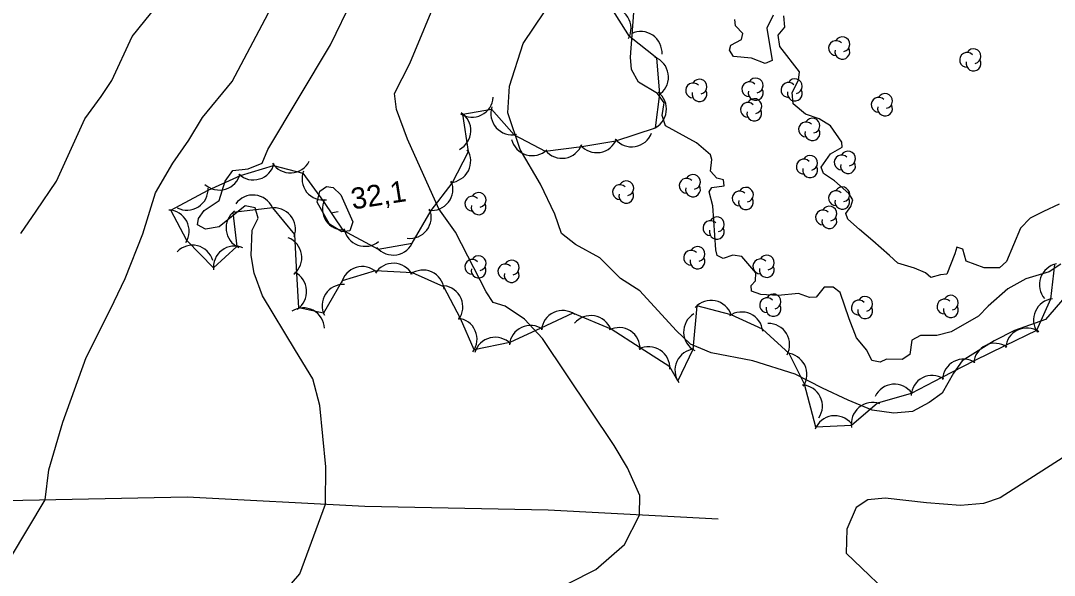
# Model space of a CAD drawing. Extents: x 646142 to 649934, y 5874075 to 5876351.
# Drawn here: x 648686.8 to 648832.9, y 5875292.5 to 5875371 of the extents above; entities that cross this region are included whole.
import ezdxf

# ---------------------------------------------------------------- set-up
doc = ezdxf.new("R2010")
doc.units = 0
for name, color, linetype in [('Niveau 1', 7, 'Continuous'), ('Niveau 2', 7, 'Continuous'), ('Niveau 3', 7, 'Continuous'), ('Niveau 4', 7, 'Continuous'), ('Niveau 44', 7, 'Continuous')]:
    doc.layers.add(name, color=color, linetype=linetype)

msp = doc.modelspace()

# ---------------------------------------------------------------- linework, layer by layer
at = {"layer": 'Niveau 1'}
for points in [[(648719.78, 5875335.25), (648719.36, 5875337.73), (648719.51, 5875341.32), (648720.34, 5875343.02), (648719.94, 5875344.47), (648718.51, 5875344.77), (648717.04, 5875343.57), (648714.82, 5875341.82), (648712.9, 5875341.49), (648711.79, 5875342.06), (648711.91, 5875342.99), (648712.7, 5875344.12), (648714.84, 5875345.51), (648715.67, 5875348.25), (648716.76, 5875349.75), (648718.93, 5875350), (648720.91, 5875350.79), (648721.72, 5875352.73), (648730.57, 5875367.53), (648733.71, 5875374.09)], [(648701.37, 5875272.47), (648704.37, 5875273.5), (648710.57, 5875275.82), (648716.08, 5875279.09), (648721.24, 5875284.28), (648723.6, 5875289.62), (648726.24, 5875292.68), (648729.84, 5875302.54), (648729.89, 5875307.84), (648729.08, 5875316.5), (648728.05, 5875320.3), (648725.6, 5875324.28), (648720.97, 5875332.04), (648719.78, 5875335.25)]]:
    msp.add_lwpolyline(points, dxfattribs=at)
at = {"layer": 'Niveau 2'}
for points in [[(648686.77, 5875340.87), (648688.94, 5875344.01), (648691.84, 5875348.27), (648695.84, 5875357.09), (648698.13, 5875360.23), (648699.68, 5875362.49), (648702.51, 5875368.74), (648706.09, 5875373.17), (648711.61, 5875379.31), (648720.61, 5875389.75), (648723.19, 5875394.8), (648725.04, 5875397.66), (648732.91, 5875408.82), (648741.98, 5875418.32), (648745.46, 5875421.22), (648746.07, 5875423.5), (648747.04, 5875425.7), (648750.28, 5875428.69), (648760.66, 5875441.71), (648770.51, 5875455.5)], [(648701.55, 5875334.47), (648704.02, 5875340.8), (648705.83, 5875346.6), (648708.26, 5875350.8), (648710.53, 5875354.06), (648712.46, 5875357.29), (648716.67, 5875362.36), (648721.76, 5875371.97), (648724.42, 5875380.07), (648725.11, 5875382.83), (648726.65, 5875385.08), (648730.34, 5875388.22), (648733.01, 5875389.64), (648740.66, 5875399.23), (648749.98, 5875409.69), (648753.97, 5875413.21), (648765.42, 5875423.26), (648768.73, 5875428.01), (648771.9, 5875434.15), (648776.48, 5875444.17), (648777.26, 5875449.75)], [(648758.01, 5875328.72), (648755.25, 5875330.59), (648753.57, 5875331.09), (648752.59, 5875332.59), (648748.22, 5875341.06), (648745.86, 5875344.35), (648741.45, 5875354.19), (648739.9, 5875358.38), (648739.63, 5875360.65), (648741.77, 5875364.91), (648745.97, 5875375.03)], [(648763.22, 5875340.87), (648762.28, 5875343.59), (648760.27, 5875347.85), (648757.4, 5875352.73), (648755.65, 5875357.95), (648755.89, 5875361.71), (648757.79, 5875367.72), (648762.3, 5875374.43)], [(648793.87, 5875332.09), (648791.42, 5875332.22), (648790.1, 5875332.69), (648790.03, 5875333.5), (648790.67, 5875334.14), (648790.68, 5875335.3), (648788.74, 5875337.58), (648787.44, 5875337.81), (648786.09, 5875337.34), (648785.25, 5875337.73), (648785.06, 5875338.53), (648784.61, 5875344.79), (648784.09, 5875346.73), (648784.5, 5875347.35), (648786.21, 5875347.62), (648786.14, 5875348.43), (648785.19, 5875348.69), (648784.29, 5875349.66), (648784.49, 5875351.31), (648784.31, 5875352), (648782.3, 5875353.68), (648777.92, 5875356.08), (648777.44, 5875357.56), (648777.74, 5875359.33), (648776.81, 5875360.65), (648774.11, 5875362.27), (648773.14, 5875364.05), (648772.99, 5875365.79), (648773.46, 5875372.12)], [(648793.13, 5875371.76), (648792.25, 5875369.93), (648793.01, 5875365.34), (648792.01, 5875364.9), (648790.09, 5875365.66), (648787.52, 5875365.9), (648786.98, 5875366.78), (648787.15, 5875367.49), (648788.69, 5875368.33), (648788.85, 5875369.16), (648787.83, 5875370.23), (648787.74, 5875371.15)], [(648804.39, 5875345.64), (648803.85, 5875346.52), (648801.83, 5875348.32), (648800.24, 5875349.34), (648799.92, 5875350.25), (648801.26, 5875352.11), (648802.91, 5875353.08), (648802.84, 5875353.77), (648801.25, 5875356.07), (648799.65, 5875357.09), (648797.74, 5875357.74), (648795.99, 5875359.21), (648795.85, 5875360.82), (648796.73, 5875362.53), (648796.86, 5875363.71), (648794.11, 5875367.3), (648793.85, 5875368.91), (648794.78, 5875370.04), (648794.64, 5875371.66)], [(648732.01, 5875346.35), (648733.74, 5875342.53), (648733.32, 5875341.22), (648732.18, 5875341.09), (648730.44, 5875342.16), (648728.67, 5875345.29), (648729.07, 5875346.83), (648730.02, 5875347.51), (648730.96, 5875347.38), (648732.01, 5875346.35)], [(648833.6, 5875345.01), (648831.38, 5875343.99), (648829.5, 5875343.01), (648828.12, 5875341.61), (648826.12, 5875336.88), (648825.16, 5875335.98), (648822.96, 5875336.02), (648820.44, 5875336.95), (648819.94, 5875338.66), (648819.11, 5875338.93), (648818.85, 5875337.98), (648817.72, 5875335.08), (648816.8, 5875335), (648815.45, 5875334.64), (648814.7, 5875335.27), (648814.7, 5875335.27), (648813.13, 5875335.95), (648810.75, 5875336.66), (648809.61, 5875337.73), (648807.23, 5875339.84), (648805.35, 5875341.42), (648803.71, 5875342.9), (648803.41, 5875343.69), (648804.13, 5875344.69), (648804.39, 5875345.64)], [(648827.25, 5875327.12), (648824.37, 5875325.69), (648819.87, 5875322.83), (648818.63, 5875321.09), (648817.03, 5875318.25), (648815.18, 5875316.92), (648812.85, 5875315.66), (648810.2, 5875315.42), (648807.15, 5875315.84), (648803.77, 5875317.29), (648800.13, 5875318.95), (648796.24, 5875320.94), (648790.26, 5875322.86), (648784.36, 5875323.96), (648781.46, 5875325.22), (648779.43, 5875327.14), (648774.28, 5875332.75), (648771.57, 5875334.5), (648768.64, 5875337.39), (648765.22, 5875339.3), (648763.22, 5875340.87)], [(648833.79, 5875336.5), (648832.15, 5875335.42), (648828.88, 5875334.43), (648826.34, 5875333.03), (648823.56, 5875330.56), (648822.18, 5875329.16), (648818.32, 5875326.94), (648816.28, 5875326.41), (648813.96, 5875326.43), (648812.75, 5875325.74), (648812.47, 5875323.73), (648812.47, 5875323.73), (648811.37, 5875323.05), (648809.16, 5875323.08), (648808.28, 5875322.65), (648807.1, 5875322.9), (648806.38, 5875324.35), (648804.95, 5875326.09), (648803.9, 5875328.79), (648802.63, 5875332.53), (648801.64, 5875333.26), (648800.37, 5875333.26), (648799.22, 5875331.87), (648798.3, 5875331.79), (648796.74, 5875332.35), (648793.87, 5875332.09)], [(648669.21, 5875174.05), (648673.22, 5875194.68), (648676.22, 5875210.96), (648681.89, 5875239.25), (648682.27, 5875249.4), (648680.98, 5875254.69), (648678.96, 5875264.27), (648678.37, 5875270.92), (648679.53, 5875278.9), (648682.11, 5875287.95), (648685.34, 5875294.94), (648690.22, 5875303.15), (648690.77, 5875307.43), (648692.74, 5875314.18), (648696.01, 5875323.29), (648699.48, 5875330.17), (648701.55, 5875334.47)], [(648834.37, 5875331.85), (648831.64, 5875328.69), (648827.25, 5875327.12)], [(648762.14, 5875290.89), (648764.28, 5875291.36), (648768.08, 5875293.29), (648772.15, 5875296.85), (648774.27, 5875301.02), (648774.28, 5875303.78), (648772.54, 5875307.72), (648770.66, 5875310.84), (648760.53, 5875326.02), (648758.01, 5875328.72)], [(648834.13, 5875309.18), (648825.23, 5875303.45), (648822.86, 5875302.66), (648819.63, 5875302.36), (648814.83, 5875302.75), (648808.96, 5875303.39), (648806.54, 5875303.17), (648804.89, 5875302.09), (648803.54, 5875299.04), (648803.49, 5875295.64), (648811.14, 5875288.25)]]:
    msp.add_lwpolyline(points, dxfattribs=at)
at = {"layer": 'Niveau 3'}
msp.add_line((648730.86, 5875343.83), (648731.65, 5875343.95), dxfattribs=at)
at = {"layer": 'Niveau 4'}
msp.add_lwpolyline([(648785.38, 5875300.42), (648761.34, 5875301.73), (648735.42, 5875302.25), (648710.3, 5875303.55), (648675.42, 5875302.85), (648633.06, 5875304.07), (648602.22, 5875307.07), (648585.58, 5875309.83), (648563.3, 5875316.49)], dxfattribs=at)
at = {"layer": 'Niveau 44'}
for points in [[(648778.53, 5875321.99), (648774.33, 5875324.7), (648770.25, 5875327.34), (648764.84, 5875329.57), (648760.3, 5875327.47), (648755.9, 5875325.44), (648750.88, 5875324.38), (648748.93, 5875328.82), (648746.59, 5875333.31), (648742.15, 5875335.28), (648736.86, 5875335.57), (648732.22, 5875334.16), (648729.57, 5875329.56), (648726.11, 5875330.34), (648725.81, 5875335.19), (648725.51, 5875340.73), (648722.42, 5875344.47), (648716.78, 5875343.85), (648717.33, 5875339.03), (648714.01, 5875336.01), (648710.28, 5875339.85), (648708.01, 5875344.15), (648713.26, 5875346.99), (648717.85, 5875349.05), (648722.49, 5875350.46), (648726.65, 5875349.39), (648729.6, 5875345.39), (648732.29, 5875341.35), (648737.33, 5875338.66), (648742.11, 5875339.47), (648744.78, 5875344.13), (648747.75, 5875347.96), (648750.07, 5875352.45), (648749.27, 5875357.76), (648753.31, 5875358.46), (648756.54, 5875354.84), (648760.92, 5875352.5), (648766.11, 5875353.17), (648770.9, 5875353.96), (648776.5, 5875355.83), (648777.11, 5875360.64), (648776.71, 5875365.66), (648772.85, 5875368.75), (648770.25, 5875372.85)], [(648832.91, 5875336.48), (648832.33, 5875331.57), (648830.35, 5875327.14), (648825.92, 5875324.96), (648821.54, 5875322.86), (648816.98, 5875320.46), (648812.67, 5875318.22), (648807.9, 5875316.85), (648804.2, 5875313.71), (648799.19, 5875313.44), (648797.57, 5875319.52), (648795.43, 5875323.88), (648791.62, 5875327.33), (648787.22, 5875329.37), (648782.34, 5875330.62), (648781.8, 5875324.45), (648779.66, 5875320.02), (648778.53, 5875321.99)]]:
    msp.add_lwpolyline(points, dxfattribs=at)
for centre, radius, start, end in [((648770.06, 5875369.85), 3, 332.4178, 92.3958), ((648774.44, 5875366.43), 3, 355.9506, 115.9285), ((648802.93, 5875367.63), 1.05, 282.2692, 149.7263), ((648802.03, 5875367.1), 1.05, 44.1154, 269.804), ((648775.35, 5875362.99), 3, 309.0366, 69.0146), ((648802.93, 5875366.58), 1.05, 166.9369, 29.6212), ((648820.57, 5875365.42), 1.05, 44.1154, 269.804), ((648821.47, 5875365.95), 1.05, 282.2692, 149.7263), ((648821.47, 5875364.9), 1.05, 166.9369, 29.6212), ((648790.68, 5875361.8), 1.05, 282.2692, 149.7263), ((648781.83, 5875361.11), 1.05, 44.1154, 269.804), ((648782.73, 5875361.64), 1.05, 282.2692, 149.7263), ((648789.78, 5875361.27), 1.05, 44.1154, 269.804), ((648795.31, 5875361.17), 1.05, 44.1154, 269.804), ((648796.21, 5875361.7), 1.05, 282.2692, 149.7263), ((648750.58, 5875360.31), 3, 236.6533, 356.6312), ((648775.06, 5875358.46), 3, 292.7084, 52.6864), ((648782.73, 5875360.59), 1.05, 166.9369, 29.6212), ((648790.48, 5875358.88), 1.05, 282.2692, 149.7263), ((648790.68, 5875360.75), 1.05, 166.9369, 29.6212), ((648796.21, 5875360.65), 1.05, 166.9369, 29.6212), ((648808.06, 5875359.07), 1.05, 44.1154, 269.804), ((648808.96, 5875359.6), 1.05, 282.2692, 149.7263), ((648756.24, 5875357.83), 3, 161.8484, 281.8264), ((648789.58, 5875358.35), 1.05, 44.1154, 269.804), ((648808.96, 5875358.55), 1.05, 166.9369, 29.6212), ((648747.41, 5875355.42), 3, 297.4962, 57.4741), ((648790.48, 5875357.83), 1.05, 166.9369, 29.6212), ((648798.69, 5875356.11), 1.05, 282.2692, 149.7263), ((648797.79, 5875355.58), 1.05, 44.1154, 269.804), ((648798.69, 5875355.06), 1.05, 166.9369, 29.6212), ((648759.09, 5875354.87), 3, 193.5877, 313.5656), ((648768.21, 5875355.3), 3, 219.4271, 339.405), ((648773.15, 5875356.12), 3, 219.4271, 339.405), ((648747.39, 5875351.09), 3, 272.8428, 32.8207), ((648763.28, 5875354.5), 3, 219.276, 339.254), ((648797.47, 5875350.32), 1.05, 44.1154, 269.804), ((648798.37, 5875350.85), 1.05, 282.2692, 149.7263), ((648802.83, 5875350.92), 1.05, 44.1154, 269.804), ((648803.73, 5875351.45), 1.05, 282.2692, 149.7263), ((648719.66, 5875351.44), 3, 226.8656, 346.8435), ((648724.89, 5875352.44), 3, 212.8578, 332.8358), ((648729.54, 5875348.6), 3, 158.6638, 278.6417), ((648798.37, 5875349.8), 1.05, 166.9369, 29.6212), ((648803.73, 5875350.4), 1.05, 166.9369, 29.6212), ((648714.87, 5875350), 3, 226.8656, 346.8435), ((648744.87, 5875347.12), 3, 262.223, 22.201), ((648772.38, 5875347.25), 1.05, 282.2692, 149.7263), ((648780.91, 5875347.62), 1.05, 44.1154, 269.804), ((648781.81, 5875348.15), 1.05, 282.2692, 149.7263), ((648710.27, 5875347.16), 3, 242.7405, 2.7184), ((648771.48, 5875346.72), 1.05, 44.1154, 269.804), ((648781.81, 5875347.1), 1.05, 166.9369, 29.6212), ((648788.4, 5875345.81), 1.05, 44.1154, 269.804), ((648789.3, 5875346.34), 1.05, 282.2692, 149.7263), ((648802.02, 5875345.86), 1.05, 44.1154, 269.804), ((648802.92, 5875346.39), 1.05, 282.2692, 149.7263), ((648719.62, 5875343.3), 3, 24.2096, 144.1875), ((648732.42, 5875344.35), 3, 153.6712, 273.6491), ((648750.61, 5875345.08), 1.05, 44.1154, 269.804), ((648751.51, 5875345.61), 1.05, 282.2692, 149.7263), ((648772.38, 5875346.2), 1.05, 166.9369, 29.6212), ((648789.3, 5875345.29), 1.05, 166.9369, 29.6212), ((648802.92, 5875345.34), 1.05, 166.9369, 29.6212), ((648707.59, 5875341.18), 3, 327.8302, 87.8082), ((648718.8, 5875341.64), 3, 126.5467, 246.5246), ((648722.61, 5875341.48), 3, 339.6644, 99.6423), ((648741.81, 5875343.17), 3, 262.223, 22.201), ((648751.51, 5875344.56), 1.05, 166.9369, 29.6212), ((648800.19, 5875343.14), 1.05, 44.1154, 269.804), ((648801.09, 5875343.67), 1.05, 282.2692, 149.7263), ((648784.28, 5875341.62), 1.05, 44.1154, 269.804), ((648785.18, 5875342.15), 1.05, 282.2692, 149.7263), ((648801.09, 5875342.62), 1.05, 166.9369, 29.6212), ((648735.46, 5875342.04), 3, 189.7635, 309.7415), ((648785.18, 5875341.1), 1.05, 166.9369, 29.6212), ((648723.51, 5875337.45), 3, 309.1878, 69.1657), ((648739.43, 5875340.81), 3, 219.592, 339.5699), ((648711.06, 5875336.2), 3, 16.6159, 136.5938), ((648717.01, 5875336.07), 3, 67.0762, 187.0542), ((648781.55, 5875337.43), 1.05, 44.1154, 269.804), ((648782.45, 5875337.96), 1.05, 282.2692, 149.7263), ((648739.47, 5875333.65), 3, 28.2102, 148.1881), ((648750.61, 5875336.13), 1.05, 44.1154, 269.804), ((648751.51, 5875336.66), 1.05, 282.2692, 149.7263), ((648755.28, 5875335.5), 1.05, 44.1154, 269.804), ((648756.18, 5875336.03), 1.05, 282.2692, 149.7263), ((648782.45, 5875336.91), 1.05, 166.9369, 29.6212), ((648791.34, 5875336.21), 1.05, 44.1154, 269.804), ((648792.24, 5875336.74), 1.05, 282.2692, 149.7263), ((648833.78, 5875333.61), 3, 100.9391, 220.917), ((648724.2, 5875332.66), 3, 303.5472, 63.5252), ((648735.05, 5875333.18), 3, 46.8714, 166.8493), ((648743.65, 5875332.68), 3, 6.1016, 126.0796), ((648751.51, 5875335.61), 1.05, 166.9369, 29.6212), ((648756.18, 5875334.98), 1.05, 166.9369, 29.6212), ((648792.24, 5875335.69), 1.05, 166.9369, 29.6212), ((648732.37, 5875330.64), 3, 87.0351, 207.0131), ((648746.28, 5875330.47), 3, 323.7552, 83.7331), ((648793.19, 5875331.24), 1.05, 282.2692, 149.7263), ((648784.35, 5875328.4), 3, 18.1318, 138.1097), ((648792.29, 5875330.71), 1.05, 44.1154, 269.804), ((648793.19, 5875330.19), 1.05, 166.9369, 29.6212), ((648805.26, 5875330.37), 1.05, 44.1154, 269.804), ((648806.16, 5875330.9), 1.05, 282.2692, 149.7263), ((648817.37, 5875330.53), 1.05, 44.1154, 269.804), ((648818.27, 5875331.06), 1.05, 282.2692, 149.7263), ((648832.95, 5875328.63), 3, 95.8169, 215.7948), ((648726.72, 5875327.34), 3, 2.2505, 122.2284), ((648763.38, 5875326.95), 3, 54.8211, 174.7991), ((648767.38, 5875326.24), 3, 20.0751, 140.0531), ((648783.49, 5875326.92), 3, 121.6047, 241.5827), ((648788.68, 5875326.75), 3, 5.1539, 125.1318), ((648806.16, 5875329.85), 1.05, 166.9369, 29.6212), ((648818.27, 5875330.01), 1.05, 166.9369, 29.6212), ((648748.29, 5875325.89), 3, 323.7552, 83.7331), ((648758.84, 5875324.85), 3, 54.8211, 174.7991), ((648792.48, 5875325.12), 3, 331.578, 91.556), ((648771.34, 5875324.54), 3, 357.1619, 117.1398), ((648829, 5875324.48), 3, 55.5985, 175.5765), ((648753.85, 5875323.17), 3, 43.9707, 163.9487), ((648775.54, 5875321.83), 3, 357.1619, 117.1398), ((648824.49, 5875322.32), 3, 55.5985, 175.5765), ((648782.26, 5875321.52), 3, 95.853, 215.831), ((648794.91, 5875320.93), 3, 326.1305, 86.1085), ((648820.08, 5875320.08), 3, 57.4772, 177.4552), ((648815.64, 5875317.78), 3, 57.4772, 177.4552), ((648797.11, 5875316.44), 3, 326.1305, 86.1085), ((648810.29, 5875316.54), 3, 35.1698, 155.1477), ((648807.19, 5875313.94), 3, 70.2619, 190.2398), ((648801.86, 5875312.07), 3, 38.7716, 158.7496)]:
    msp.add_arc(centre, radius, start, end, dxfattribs=at)

# ---------------------------------------------------------------- texts
at = {"layer": 'Niveau 3'}
msp.add_text('32,1 ', height=3, rotation=8.9405, dxfattribs=at).set_placement((648733.71, 5875344.24))

doc.saveas('drawing.dxf')
